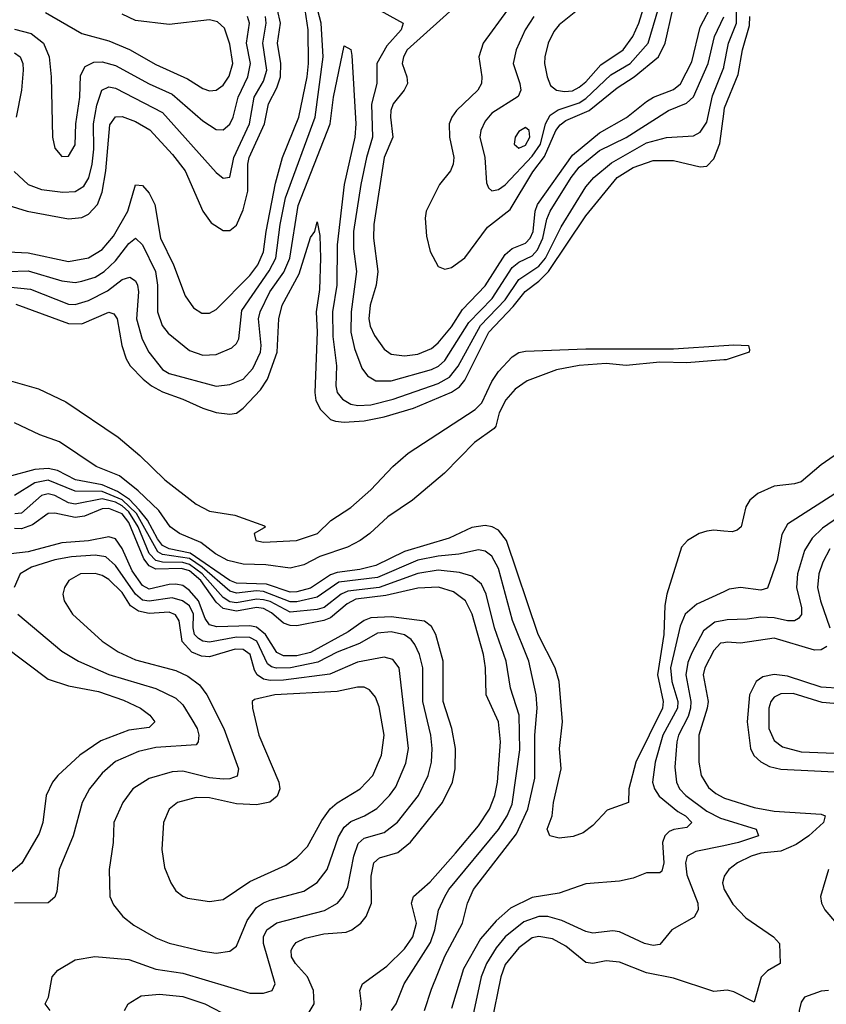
# Model space of a CAD drawing. Header units: inches. Extents: x 990535 to 1117859, y 769386 to 892122.
# Tile 435 of 656: x 1107905 to 1110305, y 800549 to 803480. Entities that reach past the tile are written whole.
import ezdxf

# ---------------------------------------------------------------- set-up
doc = ezdxf.new("R2010")
doc.units = ezdxf.units.IN
doc.header["$MEASUREMENT"] = 0
doc.layers.add('B1800', color=7, linetype='Continuous')
doc.layers.add('B1810', color=7, linetype='Continuous')

msp = doc.modelspace()

# ---------------------------------------------------------------- linework, layer by layer
at = {"layer": 'B1800', "color": 5}
for points, elevation in [([(1109579.5, 803520.5), (1109510, 803465.3), (1109494.5, 803445.5), (1109477.9, 803410), (1109467.3, 803370), (1109466.8, 803350), (1109474.3, 803310), (1109484.6, 803284.6), (1109502, 803270), (1109526.2, 803266.2), (1109550, 803268.8), (1109570, 803279.1), (1109590, 803295.3), (1109634.3, 803345.7), (1109700.4, 803390), (1109729, 803430), (1109747.6, 803470), (1109777.9, 803570)], 2760), ([(1107870, 802730.8), (1107930, 802732.2), (1108030, 802702.4), (1108070, 802698.1), (1108090, 802701.6), (1108130, 802713.9), (1108156.7, 802730), (1108190, 802762.5), (1108230, 802813.7), (1108250, 802829.4), (1108270, 802810.2), (1108309.4, 802730), (1108315.1, 802690), (1108315.1, 802610), (1108329.2, 802570), (1108346.5, 802546.5), (1108410, 802495.5), (1108450, 802481.3), (1108490, 802483.8), (1108536.7, 802503.3), (1108550, 802515.9), (1108556.9, 802530), (1108566, 802614), (1108647.7, 802732.3), (1108667.6, 802770), (1108680.4, 802870), (1108696.4, 802950), (1108784.5, 803190), (1108807.8, 803370), (1108802.3, 803470), (1108781.3, 803550)], 2660), ([(1109213.3, 803530), (1109058.3, 803390), (1109046.6, 803370), (1109043.3, 803350), (1109056.9, 803310), (1109058.8, 803290), (1109049.1, 803270), (1109016.7, 803230), (1109009.7, 803210), (1109008.1, 803190), (1109015.4, 803130), (1108989.8, 803070), (1108959.2, 802870), (1108957.9, 802830), (1108971.1, 802730), (1108965.3, 802690), (1108948.2, 802630), (1108944, 802590), (1108947.4, 802567.4), (1108960.3, 802540.3), (1108990, 802499.4), (1109010, 802484.5), (1109050, 802479), (1109090, 802484.6), (1109130, 802500.8), (1109150, 802517.7), (1109190, 802566.1), (1109223, 802617), (1109290, 802687.6), (1109350, 802781.2), (1109370, 802798.6), (1109410, 802814.9), (1109423.9, 802830), (1109432.5, 802850), (1109439, 802910), (1109446, 802930), (1109550, 803076.6), (1109630, 803143.7), (1109710.7, 803189.3), (1109770, 803236.9), (1109790.6, 803249.4), (1109850, 803272.6), (1109871, 803289), (1109904.8, 803355.2), (1109930, 803458.4), (1109968.4, 803531.6)], 2680), ([(1109435.1, 803490), (1109409.2, 803450), (1109381.9, 803390), (1109373.6, 803350), (1109393.6, 803290), (1109395.7, 803270), (1109388.5, 803251.5), (1109310, 803201.6), (1109290, 803177.7), (1109276.9, 803150), (1109273.8, 803130), (1109288.7, 803070), (1109294.2, 802994.2), (1109299.9, 802979.9), (1109310.3, 802970.3), (1109330, 802974.7), (1109350, 802988.4), (1109430, 803074.2), (1109454.6, 803110), (1109469.5, 803170.5), (1109483.8, 803196.2), (1109507.7, 803212.3), (1109570, 803232.6), (1109590, 803245.8), (1109663.8, 803316.2), (1109721.8, 803350), (1109775.1, 803410), (1109815.1, 803544.9)], 2740), ([(1107830, 802790.7), (1107930, 802786.3), (1108050, 802760.4), (1108110, 802770.7), (1108150, 802795.6), (1108184.6, 802835.4), (1108226.4, 802910), (1108250, 802988.2), (1108270, 802986.7), (1108290, 802963.9), (1108307, 802930), (1108323.7, 802830), (1108362.8, 802750), (1108397.6, 802657.6), (1108422.4, 802622.4), (1108446.7, 802606.7), (1108470, 802606.3), (1108490, 802617.6), (1108590, 802718.7), (1108613.2, 802750), (1108630.9, 802789.1), (1108638.2, 802850), (1108666.5, 802993.5), (1108686.9, 803070), (1108735.5, 803190), (1108760.1, 803310), (1108764.3, 803350), (1108763, 803450), (1108754.5, 803510)], 2680), ([(1107870, 802928.1), (1107927.2, 802910), (1108050, 802887), (1108090, 802890.8), (1108110, 802900.8), (1108136.9, 802930), (1108150, 802966.2), (1108161.8, 803030), (1108172.9, 803167.1), (1108190, 803190.6), (1108210, 803192.3), (1108250, 803176.8), (1108292.4, 803152.4), (1108359.2, 803079.2), (1108397.5, 803030), (1108449.7, 802909.7), (1108475.2, 802875.2), (1108510, 802852.1), (1108530, 802852.7), (1108550, 802868.8), (1108570, 802914), (1108583.7, 802970), (1108583.5, 803050), (1108587.6, 803070), (1108633.3, 803170), (1108645.4, 803230), (1108670, 803277.1), (1108681.1, 803310), (1108682.1, 803350), (1108672.1, 803410), (1108681.4, 803470), (1108672.5, 803510)], 2720), ([(1107981.9, 803501.9), (1108090, 803438.9), (1108170, 803417), (1108231.4, 803391.4), (1108310, 803346.5), (1108404.4, 803304.4), (1108450, 803275), (1108470, 803268.6), (1108490, 803270.6), (1108510, 803285.7), (1108528.1, 803311.9), (1108538.8, 803350), (1108530, 803407.1), (1108514.9, 803454.9), (1108493.7, 803473.7), (1108470, 803479.4), (1108350, 803466.2), (1108250, 803478.2), (1108210, 803496.7)], 2780), ([(1108958, 803518), (1109046.3, 803470), (1109040.4, 803450), (1108997.8, 803402.2), (1108967.9, 803350), (1108967.3, 803290), (1108951.6, 803228.4), (1108954.4, 803130), (1108936.6, 803070), (1108920.2, 802990), (1108898.7, 802850), (1108897.8, 802797.8), (1108906.7, 802730), (1108891.1, 802610), (1108890, 802550), (1108901, 802501), (1108923.1, 802443.1), (1108939.5, 802419.5), (1108964.6, 802404.6), (1109010, 802404.7), (1109130, 802439.1), (1109151.2, 802448.8), (1109170, 802465.3), (1109241.5, 802578.5), (1109311.3, 802650), (1109370, 802742.5), (1109390, 802758.1), (1109430, 802777.5), (1109445.4, 802794.6), (1109462, 802830), (1109474, 802886), (1109483.9, 802910), (1109546, 803010), (1109570, 803040.7), (1109630, 803091.2), (1109710, 803129.5), (1109835.2, 803210), (1109888.7, 803231.3), (1109909.5, 803250.5), (1109953.9, 803350), (1109972.9, 803430), (1110000, 803489.1)], 2660), ([(1109356.9, 803510), (1109284.4, 803410), (1109270.8, 803370), (1109280.4, 803310), (1109278.9, 803290), (1109267.9, 803270), (1109205, 803210), (1109190.6, 803190), (1109183.3, 803170), (1109183.8, 803130), (1109197, 803070), (1109195.3, 803050), (1109187.3, 803030), (1109154.1, 802990), (1109114.4, 802910), (1109111.1, 802888.9), (1109115.6, 802835.6), (1109126.2, 802790), (1109150, 802745.8), (1109170, 802737.4), (1109190, 802741.9), (1109230, 802771.2), (1109297.3, 802862.7), (1109364.5, 802915.5), (1109432.3, 803027.7), (1109466.8, 803073.2), (1109500.6, 803150), (1109512.8, 803167.2), (1109530, 803179.7), (1109599.4, 803210), (1109682.4, 803277.6), (1109733.6, 803310), (1109806, 803370), (1109825.7, 803410), (1109848.7, 803511.3)], 2720), ([(1107888.4, 803028.4), (1107930, 802989.1), (1107970, 802974.2), (1108033.6, 802966.4), (1108070, 802968.8), (1108095.4, 802984.6), (1108110.8, 803009.2), (1108120.8, 803050), (1108125.5, 803094.5), (1108124.5, 803170), (1108134.1, 803225.9), (1108149.7, 803270.3), (1108170, 803280.7), (1108190, 803276.6), (1108330, 803203.4), (1108490, 803025.5), (1108510, 803008.4), (1108530, 803011.7), (1108542.4, 803070), (1108589, 803170), (1108602.4, 803250), (1108630, 803297.3), (1108640.1, 803330), (1108628.8, 803410), (1108638.6, 803470), (1108636.5, 803490)], 2740), ([(1107890, 803451.8), (1107938.9, 803438.9), (1107975.7, 803410), (1107993.1, 803370), (1107998.9, 803310), (1108002.7, 803130), (1108010, 803098), (1108030, 803073.1), (1108050, 803074.3), (1108070, 803108), (1108071.7, 803170), (1108083.9, 803250), (1108086.1, 803313.9), (1108099.4, 803340.6), (1108125.9, 803354.1), (1108150, 803354.9), (1108190, 803344.3), (1108290, 803289.4), (1108358.4, 803258.4), (1108450, 803179.1), (1108490, 803153.4), (1108510, 803152.2), (1108530, 803168.8), (1108540.7, 803190), (1108554.7, 803250), (1108584, 803310), (1108592.2, 803350), (1108580.3, 803410), (1108588.4, 803470), (1108583.2, 803490)], 2760), ([(1107830, 802688.8), (1107937.4, 802677.4), (1108050, 802633.1), (1108070, 802632.5), (1108110, 802644.6), (1108166.6, 802673.4), (1108210, 802706.3), (1108233.2, 802713.2), (1108250, 802702.7), (1108255.5, 802690), (1108258.1, 802670), (1108252.5, 802590), (1108269.3, 802529.3), (1108288.8, 802490), (1108330, 802438.6), (1108350, 802427.2), (1108490, 802389.2), (1108530, 802394.3), (1108570, 802409.6), (1108598.4, 802441.6), (1108621.1, 802490), (1108624, 802510), (1108615.6, 802590), (1108620.1, 802610), (1108649.5, 802670), (1108691.3, 802728.7), (1108708.4, 802770), (1108733.2, 802926.8), (1108829.1, 803170), (1108838.6, 803250), (1108870, 803402), (1108890, 803391), (1108893.2, 803373.2), (1108905.2, 803170), (1108901.8, 803130), (1108870.7, 802989.3), (1108849.8, 802810), (1108849.1, 802690), (1108835.4, 802610), (1108837.2, 802537.2), (1108847.6, 802450), (1108845.4, 802390), (1108849.7, 802370), (1108865.5, 802350), (1108890, 802335.6), (1108911.1, 802331.1), (1108950, 802333.2), (1109015.9, 802350), (1109150, 802397.4), (1109184.2, 802415.8), (1109210, 802448.9), (1109276.3, 802570), (1109350, 802645.9), (1109390, 802706.6), (1109450, 802745.9), (1109469.8, 802770), (1109516.3, 802863.7), (1109590, 802982.3), (1109613.3, 803010), (1109665.6, 803054.4), (1109770, 803113.5), (1109829.3, 803129.3), (1109910, 803134.5), (1109930, 803145.2), (1109950, 803175.3), (1109966.9, 803253.1), (1110000, 803338.2)], 2640), ([(1107890, 803381.7), (1107906.7, 803370), (1107914.6, 803350), (1107915.7, 803330), (1107910.8, 803270), (1107894.8, 803190)], 2740), ([(1107893.2, 802633.2), (1108050, 802575.4), (1108090, 802574.5), (1108170, 802609.6), (1108184.8, 802604.8), (1108194.7, 802590), (1108209.4, 802510), (1108221.5, 802470), (1108233.8, 802450), (1108272.5, 802410), (1108297.2, 802390), (1108330, 802372.3), (1108390.7, 802350.7), (1108450, 802323.2), (1108490, 802310.8), (1108530, 802305.6), (1108550, 802308.6), (1108570, 802323.4), (1108621.5, 802378.5), (1108642.3, 802410), (1108670.8, 802490), (1108676.5, 802590), (1108686.3, 802630), (1108736.1, 802723.9), (1108770, 802831.5), (1108783.5, 802850), (1108790, 802878), (1108797.7, 802837.7), (1108799.6, 802770), (1108797.1, 802677.1), (1108786.8, 802610), (1108790.3, 802550), (1108782.9, 802370), (1108786, 802346), (1108799.9, 802319.9), (1108830, 802290), (1108844.6, 802284.6), (1108870, 802281.7), (1108930, 802286.2), (1108990, 802297.8), (1109076.4, 802323.6), (1109190, 802370.9), (1109213.2, 802386.8), (1109230, 802406.7), (1109301.2, 802550), (1109373.5, 802626.5), (1109409.1, 802670.9), (1109450, 802701.2), (1109478.8, 802730), (1109590, 802896.2), (1109683, 803010), (1109730, 803040.1), (1109790, 803060.9), (1109850, 803061.3), (1109930, 803042.2), (1109950, 803043.9), (1109970, 803066.4), (1109988.3, 803111.7), (1110000, 803200.2)], 2620), ([(1107850, 802412.8), (1107961.1, 802381.1), (1108042.5, 802342.5), (1108197.6, 802237.6), (1108262.7, 802182.7), (1108337.3, 802110), (1108430, 802037.8), (1108470, 802017.4), (1108544.8, 802004.8), (1108633, 801973), (1108636, 801970), (1108632.8, 801967.2), (1108602.8, 801950), (1108608, 801930), (1108630, 801924.9), (1108728.7, 801930), (1108791.5, 801950), (1108831, 801989), (1108890, 802028.2), (1108950, 802080.4), (1109015.3, 802150), (1109061.2, 802190), (1109260.4, 802319.6), (1109280.1, 802339.9), (1109310, 802403.2), (1109330, 802432.6), (1109370, 802476.5), (1109390, 802489), (1109410, 802493.2), (1109590, 802500.2), (1109850, 802500.2), (1110000, 802510.1)], 2580), ([(1110000, 802467), (1109890, 802458.8), (1109810, 802460.7), (1109710, 802451.1), (1109650, 802456.1), (1109570, 802451), (1109502, 802438), (1109414.8, 802405.2), (1109379.5, 802380.5), (1109351.7, 802348.3), (1109331.3, 802310), (1109322, 802270), (1109316.7, 802263.3), (1109258.6, 802221.4), (1109168.9, 802130), (1109074, 802050), (1109000.1, 801999.9), (1108947.1, 801950), (1108917.7, 801930), (1108880.2, 801910), (1108797.8, 801882.2), (1108750, 801857.4), (1108710, 801847.5), (1108637.1, 801857.1), (1108570, 801859.3), (1108524.5, 801870), (1108487.7, 801890), (1108443.6, 801923.6), (1108380.7, 801950), (1108352.5, 801970), (1108319.3, 802019.3), (1108257.4, 802077.4), (1108201.9, 802121.9), (1108132.2, 802150), (1108023.3, 802223.3), (1107964.6, 802244.6), (1107890, 802279.6)], 2580), ([(1110000, 801957.2), (1109970, 801959.9), (1109950, 801957.4), (1109927.2, 801950), (1109892.1, 801930), (1109873.8, 801910), (1109830.4, 801769.6), (1109824.2, 801735.8), (1109821.8, 801650), (1109803.2, 801530), (1109819.5, 801450), (1109817.3, 801430), (1109738.5, 801270), (1109717.6, 801190), (1109716.1, 801150), (1109652.9, 801127.1), (1109610, 801081.1), (1109581.2, 801058.8), (1109551.9, 801048.1), (1109510, 801043.7), (1109482, 801050), (1109474.7, 801070), (1109489, 801110), (1109493, 801150), (1109516.4, 801250), (1109511.3, 801310), (1109520.2, 801390), (1109510.4, 801510), (1109498.5, 801550), (1109448, 801650), (1109353.6, 801930), (1109330, 801960.7), (1109310.6, 801970.6), (1109290, 801974), (1109250, 801967.9), (1109183.3, 801936.7), (1109050, 801896.6), (1108964.4, 801855.6), (1108917, 801843), (1108850, 801834.4), (1108830, 801827.1), (1108770, 801788), (1108730, 801776.7), (1108710, 801775.8), (1108639.4, 801799.4), (1108550, 801802.9), (1108530, 801810.6), (1108411.8, 801891.8), (1108350, 801905), (1108330, 801914.7), (1108314.6, 801934.6), (1108285.2, 801990), (1108261, 802021), (1108231.4, 802051.4), (1108195.7, 802075.7), (1108150, 802095.2), (1108070.6, 802110.6), (1108017.5, 802137.5), (1107990, 802143.6), (1107950, 802141.2), (1107870, 802119.2)], 2620), ([(1109109.8, 800530), (1109130, 800593.7), (1109170, 800691.8), (1109222.6, 800790), (1109237.6, 800850), (1109255.5, 800890), (1109383.6, 801056.4), (1109417.3, 801130), (1109437.9, 801222.1), (1109438.2, 801350), (1109445.1, 801430), (1109442.2, 801470), (1109420.4, 801570), (1109371.1, 801691.1), (1109330, 801846.5), (1109310, 801882.5), (1109290, 801898.3), (1109270, 801901.7), (1109211.5, 801888.5), (1109150, 801883.1), (1109090, 801871.3), (1108970, 801819.5), (1108854.9, 801805.1), (1108790, 801761), (1108730, 801747.1), (1108710, 801747.4), (1108630, 801777.6), (1108610, 801779.7), (1108550, 801772.9), (1108530, 801779), (1108448.2, 801850), (1108410, 801876), (1108330, 801887.5), (1108316.1, 801896.1), (1108252.1, 802010), (1108210, 802050.8), (1108150, 802075.8), (1108070, 802076.8), (1107990, 802109.2), (1107950, 802101), (1107890, 802064)], 2640), ([(1109011.7, 800530), (1109025.1, 800550), (1109049.5, 800610), (1109127.2, 800732.8), (1109140.2, 800770), (1109151.2, 800828.8), (1109169.9, 800870), (1109182.1, 800890), (1109330, 801069.2), (1109355.5, 801110), (1109370, 801144.1), (1109393.5, 801306.5), (1109391.6, 801410), (1109365, 801490), (1109352.7, 801570), (1109317.7, 801670), (1109293.4, 801770), (1109279.2, 801799.2), (1109250, 801823.4), (1109214, 801834), (1109150, 801841.3), (1109090, 801831.6), (1108975, 801790), (1108881, 801779), (1108861.6, 801770), (1108811.2, 801730), (1108790, 801724.5), (1108710, 801715.8), (1108650, 801747.5), (1108630, 801753.2), (1108610, 801755.1), (1108550, 801744.4), (1108530, 801747.3), (1108510, 801759.9), (1108448, 801830), (1108410, 801858.6), (1108390, 801864.2), (1108330, 801864.9), (1108310, 801870.3), (1108290.7, 801890.7), (1108257.1, 801970), (1108230, 802014.5), (1108210, 802033.2), (1108190, 802043.3), (1108150, 802053.9), (1108070, 802038), (1108050, 802042), (1108010, 802063.9), (1107990, 802068.7), (1107970, 802063.5), (1107910, 802010.8), (1107890.7, 802009.3)], 2660), ([(1108919, 800530), (1108921.7, 800550), (1108917, 800590), (1108924.7, 800610), (1108997.9, 800662.1), (1109050, 800714.2), (1109075.3, 800750), (1109085.9, 800790), (1109071.2, 800850), (1109077.1, 800870), (1109126.3, 800913.7), (1109201.8, 800998.2), (1109270, 801079.6), (1109302.9, 801130), (1109319.2, 801170), (1109327, 801210), (1109335.7, 801330), (1109329.9, 801390), (1109293, 801470), (1109291.5, 801550), (1109285.2, 801590), (1109251.2, 801710), (1109231.1, 801750), (1109196.3, 801776.3), (1109151.1, 801791.1), (1109090, 801787.5), (1108994, 801766), (1108905.3, 801754.7), (1108879.1, 801740.9), (1108830, 801699.7), (1108810, 801691.3), (1108730, 801675.4), (1108710, 801676.1), (1108690, 801683.6), (1108654.5, 801714.5), (1108630, 801726.8), (1108610, 801729.6), (1108550, 801719.3), (1108510, 801727.2), (1108490, 801746.3), (1108443.8, 801810), (1108410, 801839.2), (1108386.3, 801846.3), (1108310, 801844.3), (1108290, 801853.8), (1108274.8, 801874.8), (1108230, 801983.2), (1108210, 802009.3), (1108170, 802024.6), (1108150, 802024.3), (1108097.8, 802002.2), (1108070, 801997.6), (1108010, 802010.5), (1107990, 802009.9), (1107943.3, 801976.7), (1107910, 801964.5), (1107890, 801965.7)], 2680), ([(1108757.7, 800510), (1108781.3, 800550), (1108779.2, 800590), (1108761, 800630), (1108725.4, 800670), (1108713.7, 800690), (1108713.1, 800710), (1108718.8, 800721.2), (1108727.3, 800732.7), (1108754.2, 800745.8), (1108810, 800758.7), (1108876.1, 800763.9), (1108893.2, 800770), (1108919.9, 800790), (1108935.9, 800810), (1108952.3, 800850), (1108950.8, 800930), (1108959.1, 800970), (1108975.6, 800984.4), (1109030, 801000.5), (1109068.3, 801031.7), (1109163.1, 801150), (1109192.5, 801210), (1109200.8, 801250), (1109202, 801310), (1109191, 801370), (1109165.5, 801450), (1109165.3, 801570), (1109143.3, 801650), (1109130, 801673.5), (1109109.1, 801689.1), (1109010, 801702.3), (1108950, 801699.6), (1108930, 801691.7), (1108882.3, 801657.7), (1108770, 801596.2), (1108730, 801586.4), (1108690, 801586.3), (1108670, 801596.2), (1108636.7, 801650), (1108610, 801671.6), (1108590, 801675.1), (1108492.1, 801672.1), (1108470, 801678.8), (1108457, 801697), (1108436.8, 801750), (1108410, 801780.9), (1108390, 801795.2), (1108370, 801799.9), (1108350, 801798.5), (1108290, 801784.9), (1108270, 801795.1), (1108239.3, 801839.3), (1108210, 801905.5), (1108190, 801935), (1108170, 801940.2), (1108110, 801928.5), (1108030, 801923.1), (1107930, 801895.8), (1107853, 801887)], 2720), ([(1107995.9, 800530), (1107980.8, 800550), (1107990.8, 800570), (1108001.2, 800630), (1108018.2, 800650), (1108070, 800681.3), (1108128.6, 800691.4), (1108230, 800682.1), (1108310, 800652.8), (1108390, 800641.3), (1108590, 800582.2), (1108630, 800581.6), (1108656.4, 800590), (1108665, 800610), (1108630.3, 800730), (1108630.7, 800750), (1108640.4, 800770), (1108670, 800791.2), (1108812.3, 800827.7), (1108850.2, 800849.8), (1108868.7, 800871.3), (1108881.3, 800898.7), (1108898.9, 800990), (1108912.6, 801027.4), (1108930, 801043), (1108990, 801060.3), (1109029.5, 801090.5), (1109091.6, 801170), (1109120.9, 801230), (1109130.6, 801270), (1109132, 801310), (1109128, 801350), (1109104.5, 801450), (1109104.9, 801550), (1109094.3, 801590), (1109080.3, 801620.3), (1109070, 801634.7), (1109050, 801648.5), (1109010, 801657.2), (1108970, 801653.8), (1108916.6, 801623.4), (1108850, 801597.1), (1108792.3, 801567.7), (1108710.7, 801550.7), (1108669.5, 801549.5), (1108653.8, 801553.8), (1108642.6, 801562.6), (1108610.8, 801630), (1108590, 801641.2), (1108550, 801642.2), (1108470, 801626.7), (1108450, 801630), (1108437.5, 801637.5), (1108425.3, 801650), (1108421.2, 801670), (1108422.1, 801710), (1108410, 801735.3), (1108389.5, 801749.5), (1108358.6, 801758.6), (1108290, 801748.9), (1108270, 801751.8), (1108250, 801770.2), (1108190, 801855.6), (1108161.1, 801881.1), (1108130, 801885.9), (1108058.9, 801881.1), (1108010, 801872), (1107939.7, 801850), (1107906.4, 801830), (1107888.3, 801790)], 2740), ([(1110000, 801777.2), (1109920.1, 801739.9), (1109885.4, 801710), (1109870, 801674.2), (1109841.3, 801550), (1109845.2, 801510), (1109863.4, 801450), (1109862.4, 801430), (1109818.9, 801350), (1109795.9, 801270), (1109788.1, 801210), (1109793.5, 801190), (1109808.1, 801168.1), (1109862.9, 801122.9), (1109886.5, 801110), (1109904.5, 801090), (1109890, 801074.8), (1109851.2, 801068.8), (1109837.2, 801062.8), (1109824.2, 801050), (1109817.9, 801030), (1109821.9, 800970), (1109815.3, 800944.7), (1109810, 800939.7), (1109770, 800939.8), (1109730, 800924.1), (1109690, 800915.5), (1109590, 800907.2), (1109510, 800879.9), (1109430, 800866.2), (1109365.5, 800834.5), (1109322.7, 800797.3), (1109276, 800744), (1109226, 800654), (1109190, 800536)], 2640), ([(1107899.7, 801710), (1108030, 801599.8), (1108080.2, 801570), (1108170, 801530.4), (1108310, 801489.4), (1108370, 801460.3), (1108390, 801440.1), (1108417.1, 801397.1), (1108433.1, 801370), (1108438.2, 801350), (1108436.4, 801330), (1108430, 801321.4), (1108310, 801313.2), (1108258.8, 801301.2), (1108190, 801271.8), (1108150, 801237), (1108113.2, 801190), (1108091.2, 801150), (1108064.6, 801050), (1108022.2, 800950), (1108015.9, 800884.1), (1108010, 800867.8), (1107990, 800850.9), (1107889.9, 800849.9)], 2740), ([(1110000, 801691.7), (1109973.7, 801686.3), (1109939.5, 801660.5), (1109904.6, 801595.4), (1109893.4, 801566.6), (1109887.3, 801530), (1109901.6, 801450), (1109901.1, 801430), (1109894.4, 801405.6), (1109865.5, 801350), (1109860.1, 801330), (1109854.4, 801254.4), (1109859.3, 801210), (1109868.5, 801190), (1109887.2, 801170), (1109950, 801123.9), (1109990, 801102.8), (1110000, 801099.7)], 2660), ([(1110000, 801625.2), (1109990, 801623.5), (1109970, 801602.1), (1109943.9, 801550), (1109938.8, 801530), (1109953.4, 801450), (1109951, 801430), (1109925.4, 801350), (1109926, 801270), (1109932.6, 801230), (1109954.2, 801194.2), (1109976, 801176), (1110000, 801163.5)], 2680), ([(1107856.6, 801616.6), (1107990, 801516.9), (1108050, 801496.9), (1108139.7, 801479.7), (1108213.7, 801453.7), (1108264.3, 801430), (1108292.4, 801410), (1108307.5, 801390), (1108290, 801373.3), (1108230, 801364.6), (1108146.5, 801333.5), (1108084.2, 801290), (1108018.5, 801230), (1108002.2, 801210), (1107983.8, 801170), (1107973.6, 801090), (1107962.6, 801057.4), (1107910.9, 800969.1), (1107866, 800930)], 2720), ([(1110000, 801020.9), (1109916.5, 801003.5), (1109891.4, 800990), (1109886.1, 800970), (1109890, 800934.6), (1109923.2, 800850), (1109924, 800830), (1109912.3, 800807.7), (1109845.7, 800770), (1109810, 800727.2), (1109790, 800724.2), (1109764.4, 800730), (1109690, 800764.1), (1109670, 800767.8), (1109610, 800760.7), (1109590, 800765.4), (1109518.1, 800798.1), (1109476.3, 800810), (1109450, 800810.5), (1109405.5, 800794.5), (1109350, 800749.6), (1109323.1, 800716.9), (1109293.9, 800670), (1109278.6, 800630), (1109234.4, 800425.6)], 2660), ([(1110000, 800925.2), (1109996.6, 800910), (1110000, 800893.8)], 2680), ([(1110000, 800589.7), (1109970, 800586.9), (1109850, 800626.5), (1109770, 800642.2), (1109690, 800673.7), (1109650, 800678.1), (1109610, 800669.9), (1109590, 800672.9), (1109530, 800721.6), (1109490, 800743.8), (1109450, 800750.9), (1109430, 800746.2), (1109390, 800717), (1109350, 800667.6), (1109336.7, 800630), (1109307.5, 800490)], 2680), ([(1108216.9, 800530), (1108227.6, 800550), (1108266.4, 800573.6), (1108321.4, 800578.6), (1108390, 800572.4), (1108456.3, 800550), (1108609, 800471)], 2720)]:
    msp.add_lwpolyline(points, dxfattribs=dict(at, elevation=elevation))
for points, elevation in [([(1109410, 803159.3), (1109390, 803147.4), (1109379.1, 803130), (1109376.4, 803110), (1109390, 803097.5), (1109410, 803106.3), (1109423.1, 803130), (1109420.5, 803150)], 2760), ([(1108130, 801831.4), (1108086.3, 801830), (1108051.1, 801810), (1108038.2, 801790), (1108033.4, 801770), (1108037.7, 801750), (1108062.2, 801710), (1108150.9, 801630), (1108197.9, 801597.9), (1108250, 801574.7), (1108370, 801542.7), (1108405.2, 801525.2), (1108439.7, 801499.7), (1108462.2, 801470), (1108512, 801370), (1108555.7, 801250), (1108552.1, 801227.9), (1108530, 801219.9), (1108510, 801218.6), (1108470, 801222.9), (1108390, 801242.9), (1108359.1, 801240.9), (1108290, 801220.9), (1108241.3, 801190), (1108211.5, 801150), (1108185.1, 801090), (1108183, 801030), (1108170.9, 800950), (1108173.2, 800870), (1108184.6, 800844.6), (1108212.4, 800810), (1108244.2, 800784.2), (1108310, 800746.3), (1108350, 800730.7), (1108450, 800706.7), (1108490, 800701.4), (1108530, 800706.4), (1108550, 800722), (1108581.8, 800798.2), (1108610, 800836.9), (1108630, 800851.2), (1108650, 800858.6), (1108750, 800885.7), (1108790, 800911.4), (1108819.5, 800950), (1108853.2, 801046.8), (1108870, 801075.8), (1108890, 801093.2), (1108931.4, 801110), (1108968, 801132), (1109005.4, 801170), (1109023.8, 801196.2), (1109053.8, 801266.2), (1109061.8, 801310), (1109033.8, 801550), (1109015.5, 801575.5), (1108990, 801582.4), (1108910, 801567), (1108827.9, 801532.1), (1108690, 801513.9), (1108650, 801512.5), (1108630, 801516.8), (1108611.6, 801530), (1108603.6, 801543.6), (1108590.4, 801590.4), (1108570, 801605.1), (1108546.1, 801606.1), (1108470, 801583.1), (1108445.6, 801585.6), (1108417, 801597), (1108388.4, 801628.4), (1108379.3, 801690), (1108368.5, 801708.5), (1108350, 801716), (1108290, 801712.4), (1108258.8, 801718.8), (1108235, 801735), (1108210, 801774.6), (1108170, 801813), (1108150, 801825.5)], 2760), ([(1108910, 801493.1), (1108850, 801479.9), (1108663.8, 801470), (1108603.6, 801456.4), (1108596.5, 801450), (1108597.7, 801430), (1108616.6, 801350), (1108676.2, 801210), (1108678.9, 801190), (1108671.4, 801168.6), (1108649.7, 801150.3), (1108610, 801142.4), (1108550, 801145.2), (1108470, 801163.5), (1108430, 801164.1), (1108374.9, 801150), (1108350.2, 801130), (1108332.7, 801090), (1108327.8, 801010), (1108335.6, 800955.6), (1108354.7, 800910), (1108370, 800886.3), (1108390, 800870.2), (1108404.8, 800864.8), (1108470, 800854.5), (1108510, 800860.6), (1108590, 800914.3), (1108696.8, 800963.2), (1108730, 800985.3), (1108761.2, 801018.8), (1108804, 801096), (1108829.2, 801130.8), (1108850, 801148.6), (1108917.7, 801190), (1108955.4, 801230), (1108982, 801290), (1108989.9, 801350), (1108974.6, 801434.6), (1108963.4, 801463.4), (1108945.4, 801485.4), (1108930, 801492.6)], 2780)]:
    msp.add_lwpolyline(points, close=True, dxfattribs=dict(at, elevation=elevation))
at = {"layer": 'B1810', "color": 5}
for points, elevation in [([(1110000, 803338.2), (1110000.5, 803339.5), (1110013.8, 803410), (1110037.6, 803470), (1110037.5, 803550)], 2640), ([(1110000, 803200.2), (1110002.3, 803217.7), (1110042.5, 803317.5), (1110055.7, 803390), (1110077, 803463), (1110077.2, 803490)], 2620), ([(1110000, 802510.1), (1110030, 802512.1), (1110074, 802510), (1110076.9, 802496.9), (1110076, 802490), (1110007.5, 802467.5), (1110000, 802467)], 2580), ([(1110370.2, 802210), (1110290, 802155), (1110230, 802104.7), (1110210, 802098.2), (1110150, 802091.7), (1110101.1, 802070), (1110077.5, 802050), (1110065.4, 802030), (1110051.4, 801970), (1110039.7, 801960.3), (1110025.1, 801954.9), (1110000, 801957.2)], 2620), ([(1110330, 802068.2), (1110190, 801978), (1110172.7, 801947.3), (1110158.6, 801870), (1110130, 801787.3), (1110110, 801782), (1110050, 801789.9), (1110015.6, 801784.4), (1110000, 801777.2)], 2640), ([(1110341.3, 801998.7), (1110293.6, 801966.4), (1110263.2, 801936.8), (1110240.3, 801899.7), (1110219.6, 801830), (1110216.7, 801790), (1110231.3, 801728.7), (1110231.2, 801708.8), (1110222.6, 801697.4), (1110210, 801689.9), (1110190.1, 801689.9), (1110150, 801699.3), (1110110, 801701.7), (1110070, 801695.1), (1110010, 801693.8), (1110000, 801691.7)], 2660), ([(1110315.5, 801904.5), (1110294.9, 801865.1), (1110283.3, 801830), (1110279.3, 801790), (1110288.1, 801750), (1110315.3, 801670)], 2680), ([(1110306.3, 801613.7), (1110290, 801604.2), (1110270, 801603.5), (1110150, 801639.1), (1110050, 801623.6), (1110010, 801626.8), (1110000, 801625.2)], 2680), ([(1110350, 801488.9), (1110290, 801493.2), (1110190, 801525.5), (1110150, 801530.7), (1110116.2, 801523.8), (1110096.7, 801510), (1110076.3, 801470), (1110069.3, 801389.3), (1110079.9, 801310), (1110089.5, 801289.5), (1110110, 801270.1), (1110136.4, 801256.4), (1110170, 801248.5), (1110390, 801238)], 2720), ([(1110350, 801442.7), (1110293, 801447), (1110206.2, 801473.8), (1110170, 801473.1), (1110150, 801463.2), (1110140.4, 801450), (1110134.5, 801430), (1110133.8, 801370), (1110150, 801333.7), (1110174.9, 801314.9), (1110230, 801300.1), (1110430, 801292.5)], 2740), ([(1110000, 801163.5), (1110002.3, 801162.3), (1110090, 801134.3), (1110150, 801123.7), (1110290, 801115.2), (1110301.6, 801110), (1110296.3, 801090), (1110252.9, 801050), (1110215.5, 801024.5), (1110170, 801005), (1110110, 800998.5), (1110081.5, 800990), (1110041.2, 800970), (1110015.2, 800950), (1110001.1, 800930), (1110000, 800925.2)], 2680), ([(1110000, 801099.7), (1110096.5, 801070), (1110103.6, 801050), (1110043.9, 801030), (1110000, 801020.9)], 2660), ([(1110311.6, 800950), (1110287.5, 800870), (1110290.5, 800850), (1110300.3, 800830), (1110370, 800748.2)], 2720), ([(1110000, 800893.8), (1110000.8, 800890), (1110027.1, 800847.1), (1110066, 800806), (1110147.8, 800750), (1110165.7, 800730), (1110168.3, 800670), (1110130, 800648.5), (1110110.9, 800629.1), (1110090, 800555.3), (1110030, 800585.4), (1110010, 800590.6), (1110000, 800589.7)], 2680), ([(1110312, 800590), (1110290, 800587.7), (1110240.1, 800570), (1110230, 800554.6), (1110224.6, 800530), (1110228.2, 800490), (1110277.2, 800357.2), (1110294.7, 800325.3), (1110290, 800282.7), (1110270, 800260.9), (1110250, 800251.8), (1110230, 800256.4), (1110181.4, 800281.4), (1110110, 800309.5), (1110050, 800344.6), (1110010, 800382.7), (1110000, 800396.9)], 2720)]:
    msp.add_lwpolyline(points, dxfattribs=dict(at, elevation=elevation))

doc.saveas('drawing.dxf')
